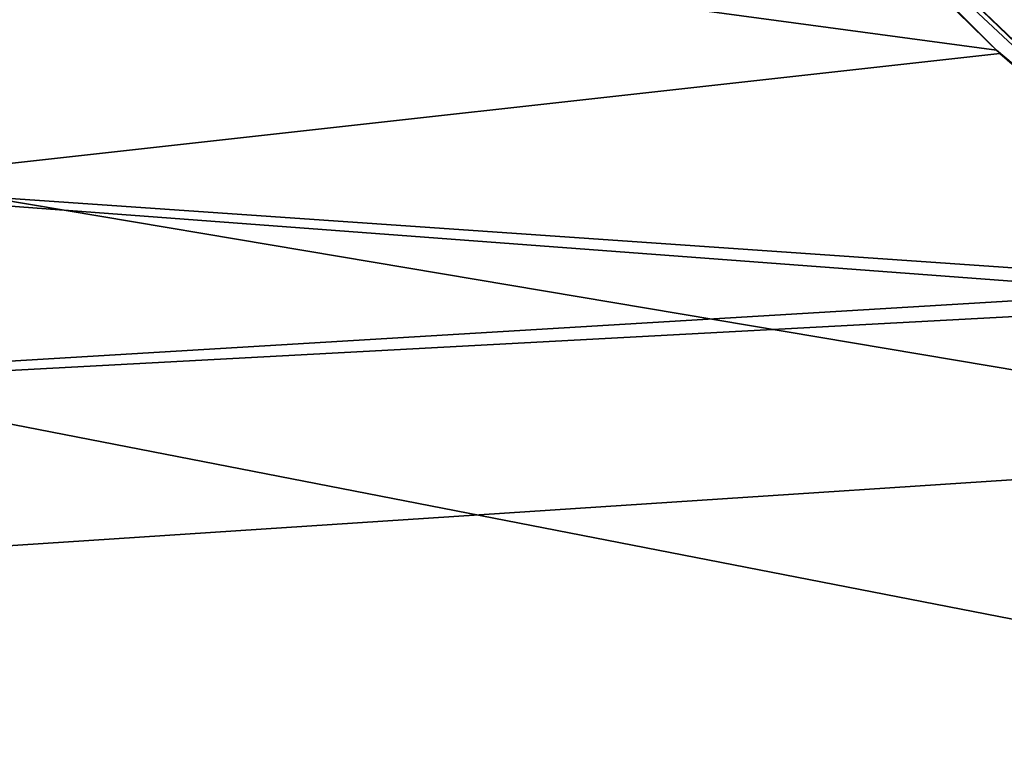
# Model space of a CAD drawing. Header units: metres. Extents: x -31 to 116, y -84 to 84.
# Tile 455 of 656: x -16.3 to -14.59, y -11.57 to -10.32. Entities that reach past the tile are written whole.
import ezdxf

# ---------------------------------------------------------------- set-up
doc = ezdxf.new("R2010")
doc.units = ezdxf.units.M
doc.layers.add('solid_80010000GA_11_1', color=7, linetype='CONTINUOUS')

msp = doc.modelspace()

# ---------------------------------------------------------------- linework, layer by layer
at = {"layer": 'solid_80010000GA_11_1'}
for points in [[(-30.999891, -8.165935, 59.946369), (-30.999891, -12.202148, 59.25671), (-16.068943, -8.824177, 59.721149)], [(-30.999891, -8.165935, -59.946369), (-15.367069, -9.624485, -59.591457), (-14.600238, -10.374755, -59.458496)], [(-30.999891, -8.165935, -59.946369), (-14.600238, -10.374755, -59.458496), (-13.778065, -11.064213, -59.326759)], [(-30.999891, -8.165935, -59.946369), (-13.778065, -11.064213, -59.326759), (-12.903373, -11.690084, -59.199028)], [(-30.999891, -12.202148, -59.25671), (-30.999891, -8.165935, -59.946369), (-12.903373, -11.690084, -59.199028)], [(-15.1, -9.584015, 83.132034), (-13.542336, -10.483333, 83.408195), (-13.037495, -8.382942, 84)], [(-30.999891, -12.202148, 59.25671), (-15.361907, -9.629935, 59.590496), (-16.068943, -8.824177, 59.721149)], [(-12.5623, -9.079521, -84), (-13.574146, -10.464967, -83.403198), (-15.1, -9.584015, -83.132034)], [(-13.471209, -10.309979, -68.220749), (-15.231071, -9.270782, -69.113304), (-13.458907, -10.477033, -68.626007)], [(-13.458907, -10.477033, -68.626007), (-15.231071, -9.270782, -69.113304), (-15.201281, -9.465043, -69.532997)], [(-13.458907, -10.477034, 68.626007), (-15.231184, -9.274395, 69.119667), (-13.471209, -10.30998, 68.220749)], [(-13.458907, -10.477034, 68.626007), (-15.200675, -9.46702, 69.537849), (-15.231184, -9.274395, 69.119667)], [(-15.620708, -9.349271, 57.612629), (-14.12735, -10.78436, 57.387676), (-24.604147, -10.058806, 57.333496)], [(-14.593959, -10.38044, 59.45739), (-14.12735, -10.78436, 57.387676), (-15.620708, -9.349271, 57.612629)], [(-15.361907, -9.629935, 59.590496), (-14.593959, -10.38044, 59.45739), (-15.620708, -9.349271, 57.612629)], [(-15.585754, -9.388083, -57.606899), (-24.630211, -10.022719, -57.339424), (-14.092889, -10.812795, -57.382919)], [(-15.367069, -9.624485, -59.591457), (-15.585754, -9.388083, -57.606899), (-14.092889, -10.812795, -57.382919)], [(-13.458907, -10.477033, -68.626007), (-15.201281, -9.465043, -69.532997), (-14.007748, -10.214626, -69.358109)], [(-13.458907, -10.477034, 68.626007), (-13.987107, -10.226543, 69.348053), (-15.200675, -9.46702, 69.537849)], [(-13.987107, -10.226543, 69.348053), (-13.542336, -10.483333, 83.408195), (-15.1, -9.584015, 83.132034)], [(-15.1, -9.584015, -69.967316), (-15.1, -9.584015, -83.132034), (-13.574146, -10.464967, -83.403198)], [(-14.007748, -10.214626, -69.358109), (-15.1, -9.584015, -69.967316), (-13.574146, -10.464967, -83.403198)], [(-30.999891, -12.202148, 59.25671), (-14.593959, -10.38044, 59.45739), (-15.361907, -9.629935, 59.590496)], [(-14.600238, -10.374755, -59.458496), (-15.367069, -9.624485, -59.591457), (-14.092889, -10.812795, -57.382919)], [(-14.092889, -10.812795, -57.382919), (-24.630211, -10.022719, -57.339424), (-23.536058, -11.319857, -57.117233)], [(-14.12735, -10.78436, 57.387676), (-23.507957, -11.348276, 57.112087), (-24.604147, -10.058806, 57.333496)], [(-30.999891, -12.202148, 59.25671), (-13.770885, -11.069776, 59.325607), (-14.593959, -10.38044, 59.45739)], [(-13.778065, -11.064213, -59.326759), (-14.600238, -10.374755, -59.458496), (-14.092889, -10.812795, -57.382919)], [(-14.593959, -10.38044, 59.45739), (-13.770885, -11.069776, 59.325607), (-14.12735, -10.78436, 57.387676)], [(-14.12735, -10.78436, 57.387676), (-12.451026, -11.975918, 57.180935), (-23.507957, -11.348276, 57.112087)], [(-14.092889, -10.812795, -57.382919), (-23.536058, -11.319857, -57.117233), (-12.423645, -11.992454, -57.177891)], [(-30.999891, -12.202148, 59.25671), (-12.895618, -11.695189, 59.197987), (-13.770885, -11.069776, 59.325607)], [(-12.423645, -11.992454, -57.177891), (-23.536058, -11.319857, -57.117233), (-22.263424, -12.427315, -56.90918)], [(-12.451026, -11.975918, 57.180935), (-22.241043, -12.443911, 56.905926), (-23.507957, -11.348276, 57.112087)]]:
    msp.add_3dface(points, dxfattribs=at)

doc.saveas('drawing.dxf')
